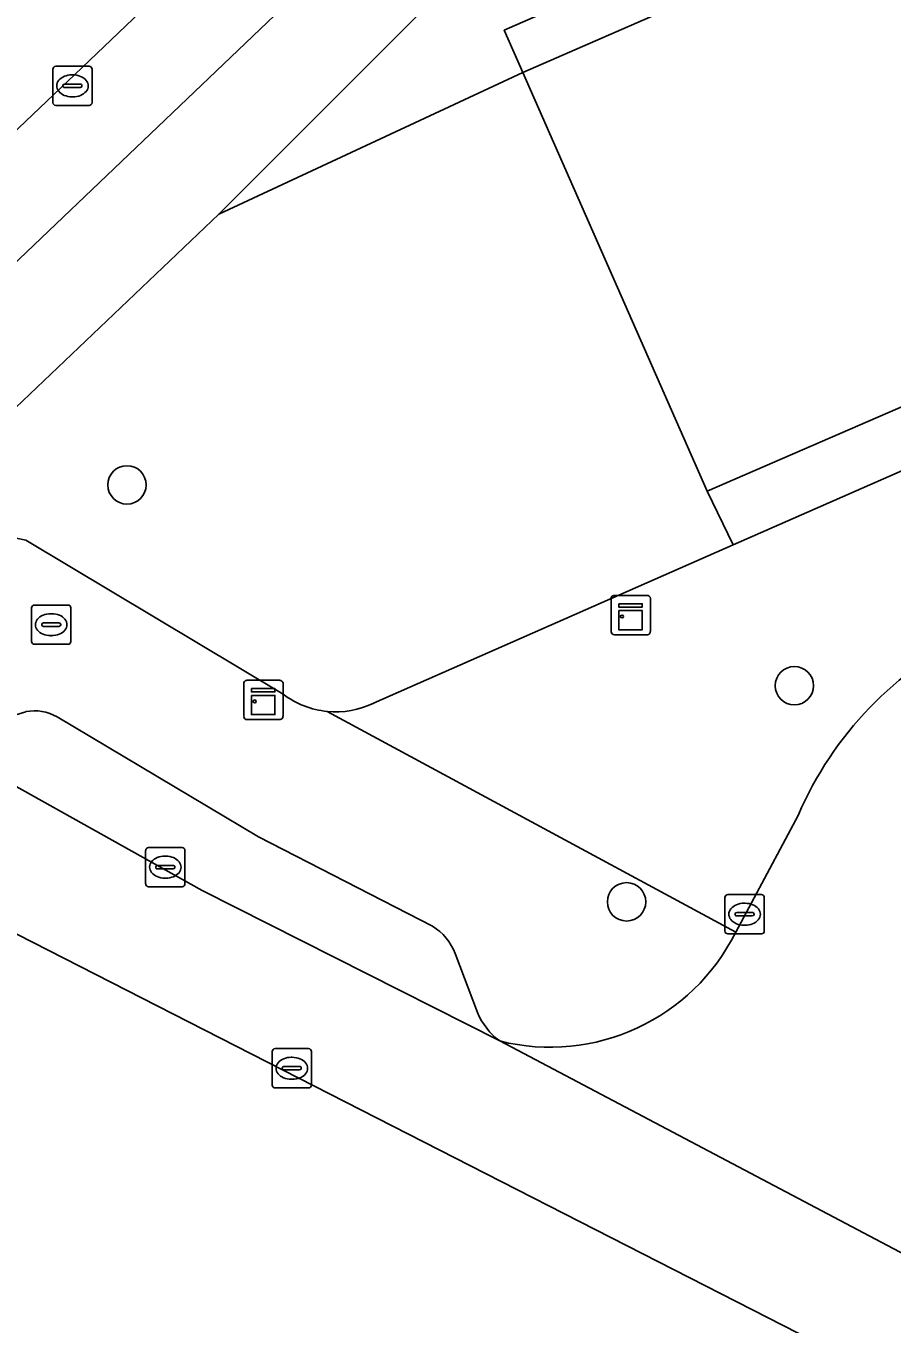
# Model space of a CAD drawing. Extents: x 159960 to 160866, y 382700 to 383354.
# Drawn here: x 160209.41 to 160231.45, y 382964.93 to 382997.98 of the extents above; entities that cross this region are included whole.
import ezdxf

# ---------------------------------------------------------------- set-up
doc = ezdxf.new("R2010")
doc.units = 0
for name, color, linetype in [('IMGEO_Berm_groen', 7, 'Continuous'), ('IMGEO_Boom', 7, 'Continuous'), ('IMGEO_Brandkraan', 7, 'Continuous'), ('IMGEO_Erf', 7, 'Continuous'), ('IMGEO_Fietspad_open', 7, 'Continuous'), ('IMGEO_Groenvoorziening', 7, 'Continuous'), ('IMGEO_Kast', 7, 'Continuous'), ('IMGEO_Kolk', 7, 'Continuous'), ('IMGEO_Pand', 7, 'Continuous'), ('IMGEO_Parkeervlak_open', 7, 'Continuous'), ('IMGEO_Rijbaan_lokaal_open', 7, 'Continuous'), ('IMGEO_Rioolput', 7, 'Continuous'), ('IMGEO_Voetpad_open', 7, 'Continuous')]:
    doc.layers.add(name, color=color, linetype=linetype)

msp = doc.modelspace()

# ---------------------------------------------------------------- linework, layer by layer
at = {"layer": 'IMGEO_Berm_groen'}
msp.add_lwpolyline([(160241.075, 383030.001), (160234.099, 383023.201), (160228.63, 383017.988), (160213.006, 383003.15), (160205.896, 382996.376), (160207.97, 382994.198), (160210.466, 382996.565), (160244.662, 383029.223)], dxfattribs=at)
at = {"layer": 'IMGEO_Boom'}
for centre in [(160211.977, 382986.299), (160228.964, 382981.186), (160224.693, 382975.684)]:
    msp.add_circle(centre, 0.489, dxfattribs=at)
at = {"layer": 'IMGEO_Brandkraan'}
for p, q in [((160209.549, 382982.314), (160209.549, 382983.166)), ((160209.624, 382983.24), (160210.476, 382983.24)), ((160210.037, 382983.02), (160210.062, 382983.02)), ((160210.55, 382983.166), (160210.55, 382982.314)), ((160209.808, 382982.734), (160209.808, 382982.746)), ((160210.246, 382982.697), (160209.848, 382982.697)), ((160209.851, 382982.783), (160210.249, 382982.783)), ((160210.292, 382982.746), (160210.292, 382982.734)), ((160210.06, 382982.46), (160210.035, 382982.46)), ((160210.476, 382982.24), (160209.624, 382982.24))]:
    msp.add_line(p, q, dxfattribs=at)
for points in [[(160209.549, 382982.314), (160209.549, 382983.166)], [(160209.624, 382983.24), (160210.476, 382983.24)], [(160210.55, 382983.166), (160210.55, 382982.314)], [(160210.476, 382982.24), (160209.624, 382982.24)]]:
    msp.add_lwpolyline(points, dxfattribs=at)
for centre, radius, start, end in [((160209.626, 382983.164), 0.0765, 91.552, 178.448), ((160209.626, 382983.164), 0.0765, 91.552, 178.448), ((160210.474, 382983.164), 0.0765, 1.552, 88.448), ((160210.474, 382983.164), 0.0765, 1.552, 88.448), ((160209.848, 382982.743), 0.0403, 85.8775, 175.7526), ((160209.845, 382982.733), 0.0366, 178.938, 274.7102), ((160210.249, 382982.74), 0.043, 264.8664, 352.4533), ((160210.253, 382982.745), 0.0386, 1.7309, 96.639), ((160209.626, 382982.316), 0.0765, 181.552, 268.448), ((160209.626, 382982.316), 0.0765, 181.552, 268.448), ((160210.474, 382982.316), 0.0765, 271.552, 358.448), ((160210.474, 382982.316), 0.0765, 271.552, 358.448)]:
    msp.add_arc(centre, radius, start, end, dxfattribs=at)
for centre, major_axis, ratio, start_param, end_param in [((160210.036, 382982.74), (-0.387, 0.002), 0.722429, 4.712389, 7.853982), ((160210.061, 382982.74), (-0.39, 0.002), 0.717154, 1.570796, 4.712389)]:
    msp.add_ellipse(centre, major_axis=major_axis, ratio=ratio, start_param=start_param, end_param=end_param, dxfattribs=at)
at = {"layer": 'IMGEO_Erf'}
msp.add_lwpolyline([(160297.308, 383016.984), (160258.674, 383000), (160226.74, 382986.142), (160227.406, 382984.773), (160297.863, 383015.722)], close=True, dxfattribs=at)
at = {"layer": 'IMGEO_Fietspad_open'}
for points in [[(160354.266, 383138.215), (160344.403, 383127.954), (160330.202, 383113.614), (160265.151, 383048.791), (160244.662, 383029.223), (160210.466, 382996.565), (160207.97, 382994.198), (160203.849, 382990.29), (160202.18, 382988.665), (160201.881, 382988.378)], [(160203.096, 382986.199), (160266.621, 383046.833), (160320.923, 383101.092)]]:
    msp.add_lwpolyline(points, dxfattribs=at)
at = {"layer": 'IMGEO_Groenvoorziening'}
for points in [[(160222.051, 382996.799), (160214.319, 382993.195), (160209.145, 382988.27)], [(160218.256, 382980.741), (160227.406, 382984.773), (160226.74, 382986.142), (160222.051, 382996.799)], [(160209.403, 382984.888), (160215.955, 382980.967)]]:
    msp.add_lwpolyline(points, dxfattribs=at)
for centre, radius, start, end in [((160217.29, 382982.739), 2.218, 233.0066, 264.4183), ((160217.289, 382982.753), 2.233, 264.4789, 295.6697)]:
    msp.add_arc(centre, radius, start, end, dxfattribs=at)
at = {"layer": 'IMGEO_Kast'}
for p, q in [((160224.298, 382982.559), (160224.298, 382983.4)), ((160224.298, 382983.4), (160224.298, 382982.559)), ((160224.373, 382983.484), (160225.214, 382983.484)), ((160225.214, 382983.484), (160224.373, 382983.484)), ((160225.298, 382983.409), (160225.298, 382982.568)), ((160225.298, 382982.568), (160225.298, 382983.409)), ((160225.223, 382982.484), (160224.382, 382982.484)), ((160224.382, 382982.484), (160225.223, 382982.484)), ((160215.024, 382981.323), (160215.865, 382981.323)), ((160215.865, 382981.323), (160215.024, 382981.323)), ((160214.949, 382980.398), (160214.949, 382981.239)), ((160214.949, 382981.239), (160214.949, 382980.398)), ((160215.949, 382981.248), (160215.949, 382980.407)), ((160215.949, 382980.407), (160215.949, 382981.248)), ((160215.874, 382980.323), (160215.033, 382980.323)), ((160215.033, 382980.323), (160215.874, 382980.323))]:
    msp.add_line(p, q, dxfattribs=at)
for points in [[(160224.493, 382983.274), (160225.093, 382983.274), (160225.093, 382983.189), (160224.493, 382983.189), (160224.493, 382983.274)], [(160224.493, 382983.099), (160225.093, 382983.099), (160225.093, 382982.61), (160224.493, 382982.61), (160224.493, 382983.099)], [(160215.144, 382981.113), (160215.744, 382981.113), (160215.744, 382981.028), (160215.144, 382981.028), (160215.144, 382981.113)], [(160215.144, 382980.938), (160215.744, 382980.938), (160215.744, 382980.449), (160215.144, 382980.449), (160215.144, 382980.938)]]:
    msp.add_lwpolyline(points, dxfattribs=at)
for centre in [(160224.577, 382982.948), (160215.228, 382980.787)]:
    msp.add_circle(centre, 0.0377, dxfattribs=at)
for centre, start, end in [((160224.376, 382983.406), 92.4484, 184.2845), ((160224.376, 382983.406), 92.4484, 184.2845), ((160225.22, 382983.406), 2.4484, 94.2845), ((160225.22, 382983.406), 2.4484, 94.2845), ((160224.376, 382982.562), 182.4484, 274.2845), ((160224.376, 382982.562), 182.4484, 274.2845), ((160225.22, 382982.562), 272.4484, 4.2845), ((160225.22, 382982.562), 272.4484, 4.2845), ((160215.027, 382981.245), 92.4484, 184.2845), ((160215.027, 382981.245), 92.4484, 184.2845), ((160215.871, 382981.245), 2.4484, 94.2845), ((160215.871, 382981.245), 2.4484, 94.2845), ((160215.027, 382980.401), 182.4484, 274.2845), ((160215.027, 382980.401), 182.4484, 274.2845), ((160215.871, 382980.401), 272.4484, 4.2845), ((160215.871, 382980.401), 272.4484, 4.2845)]:
    msp.add_arc(centre, 0.0779, start, end, dxfattribs=at)
at = {"layer": 'IMGEO_Kolk'}
for p, q in [((160210.089, 382996.032), (160210.089, 382996.884)), ((160210.164, 382996.958), (160211.016, 382996.958)), ((160211.09, 382996.884), (160211.09, 382996.032)), ((160210.391, 382996.501), (160210.789, 382996.501)), ((160210.577, 382996.738), (160210.602, 382996.738)), ((160210.348, 382996.452), (160210.348, 382996.464)), ((160210.786, 382996.415), (160210.388, 382996.415)), ((160210.6, 382996.178), (160210.575, 382996.178)), ((160210.832, 382996.464), (160210.832, 382996.452)), ((160211.016, 382995.958), (160210.164, 382995.958)), ((160212.528, 382977.067), (160213.38, 382977.067)), ((160212.453, 382976.141), (160212.453, 382976.993)), ((160212.941, 382976.847), (160212.966, 382976.847)), ((160213.454, 382976.993), (160213.454, 382976.141)), ((160212.712, 382976.561), (160212.712, 382976.573)), ((160213.15, 382976.524), (160212.752, 382976.524)), ((160212.755, 382976.61), (160213.153, 382976.61)), ((160213.196, 382976.573), (160213.196, 382976.561)), ((160213.38, 382976.067), (160212.528, 382976.067)), ((160212.964, 382976.287), (160212.939, 382976.287)), ((160227.196, 382974.942), (160227.196, 382975.794)), ((160227.271, 382975.868), (160228.123, 382975.868)), ((160228.197, 382975.794), (160228.197, 382974.942)), ((160227.455, 382975.362), (160227.455, 382975.374)), ((160227.498, 382975.411), (160227.896, 382975.411)), ((160227.684, 382975.648), (160227.709, 382975.648)), ((160227.939, 382975.374), (160227.939, 382975.362)), ((160227.893, 382975.325), (160227.495, 382975.325)), ((160227.707, 382975.088), (160227.682, 382975.088)), ((160228.123, 382974.868), (160227.271, 382974.868))]:
    msp.add_line(p, q, dxfattribs=at)
for points in [[(160210.089, 382996.032), (160210.089, 382996.884)], [(160210.164, 382996.958), (160211.016, 382996.958)], [(160211.09, 382996.884), (160211.09, 382996.032)], [(160211.016, 382995.958), (160210.164, 382995.958)], [(160212.528, 382977.067), (160213.38, 382977.067)], [(160212.453, 382976.141), (160212.453, 382976.993)], [(160213.454, 382976.993), (160213.454, 382976.141)], [(160213.38, 382976.067), (160212.528, 382976.067)], [(160227.196, 382974.942), (160227.196, 382975.794)], [(160227.271, 382975.868), (160228.123, 382975.868)], [(160228.197, 382975.794), (160228.197, 382974.942)], [(160228.123, 382974.868), (160227.271, 382974.868)]]:
    msp.add_lwpolyline(points, dxfattribs=at)
for centre, radius, start, end in [((160210.166, 382996.882), 0.0765, 91.552, 178.448), ((160210.166, 382996.882), 0.0765, 91.552, 178.448), ((160211.014, 382996.882), 0.0765, 1.552, 88.448), ((160211.014, 382996.882), 0.0765, 1.552, 88.448), ((160210.388, 382996.461), 0.0403, 85.8775, 175.7526), ((160210.793, 382996.463), 0.0386, 1.7309, 96.639), ((160210.385, 382996.451), 0.0366, 178.938, 274.7102), ((160210.789, 382996.458), 0.043, 264.8664, 352.4533), ((160210.166, 382996.034), 0.0765, 181.552, 268.448), ((160210.166, 382996.034), 0.0765, 181.552, 268.448), ((160211.014, 382996.034), 0.0765, 271.552, 358.448), ((160211.014, 382996.034), 0.0765, 271.552, 358.448), ((160212.53, 382976.991), 0.0765, 91.552, 178.448), ((160212.53, 382976.991), 0.0765, 91.552, 178.448), ((160213.378, 382976.991), 0.0765, 1.552, 88.448), ((160213.378, 382976.991), 0.0765, 1.552, 88.448), ((160212.752, 382976.57), 0.0403, 85.8775, 175.7526), ((160212.749, 382976.56), 0.0366, 178.938, 274.7102), ((160213.153, 382976.567), 0.043, 264.8664, 352.4533), ((160213.157, 382976.572), 0.0386, 1.7309, 96.639), ((160212.53, 382976.143), 0.0765, 181.552, 268.448), ((160212.53, 382976.143), 0.0765, 181.552, 268.448), ((160213.378, 382976.143), 0.0765, 271.552, 358.448), ((160213.378, 382976.143), 0.0765, 271.552, 358.448), ((160227.273, 382975.792), 0.0765, 91.552, 178.448), ((160227.273, 382975.792), 0.0765, 91.552, 178.448), ((160228.121, 382975.792), 0.0765, 1.552, 88.448), ((160228.121, 382975.792), 0.0765, 1.552, 88.448), ((160227.495, 382975.371), 0.0403, 85.8775, 175.7526), ((160227.492, 382975.361), 0.0366, 178.938, 274.7102), ((160227.896, 382975.368), 0.043, 264.8664, 352.4533), ((160227.9, 382975.373), 0.0386, 1.7309, 96.639), ((160227.273, 382974.944), 0.0765, 181.552, 268.448), ((160227.273, 382974.944), 0.0765, 181.552, 268.448), ((160228.121, 382974.944), 0.0765, 271.552, 358.448), ((160228.121, 382974.944), 0.0765, 271.552, 358.448)]:
    msp.add_arc(centre, radius, start, end, dxfattribs=at)
for centre, major_axis, ratio, start_param, end_param in [((160210.576, 382996.458), (-0.387, 0.002), 0.722429, 4.712389, 7.853982), ((160210.601, 382996.458), (-0.39, 0.002), 0.717154, 1.570796, 4.712389), ((160212.94, 382976.567), (-0.387, 0.002), 0.722429, 4.712389, 7.853982), ((160212.965, 382976.567), (-0.39, 0.002), 0.717154, 1.570796, 4.712389), ((160227.683, 382975.368), (-0.387, 0.002), 0.722429, 4.712389, 7.853982), ((160227.708, 382975.368), (-0.39, 0.002), 0.717154, 1.570796, 4.712389)]:
    msp.add_ellipse(centre, major_axis=major_axis, ratio=ratio, start_param=start_param, end_param=end_param, dxfattribs=at)
at = {"layer": 'IMGEO_Pand'}
msp.add_lwpolyline([(160226.74, 382986.142), (160258.674, 383000), (160297.308, 383016.984), (160292.649, 383027.642), (160229.378, 383000), (160222.051, 382996.799)], close=True, dxfattribs=at)
at = {"layer": 'IMGEO_Parkeervlak_open'}
for points in [[(160209.407, 382980.525), (160207.674, 382980.004)], [(160219.754, 382975.066), (160215.324, 382977.339), (160210.197, 382980.391)], [(160206.512, 382980.099), (160213.891, 382975.973), (160221.466, 382972.141)], [(160220.895, 382972.866), (160220.332, 382974.367)]]:
    msp.add_lwpolyline(points, dxfattribs=at)
for centre, radius, start, end in [((160209.622, 382979.395), 1.151, 59.9953, 100.751), ((160218.982, 382973.839), 1.449, 21.3506, 57.8238), ((160222.539, 382973.573), 1.789, 203.2796, 233.1674)]:
    msp.add_arc(centre, radius, start, end, dxfattribs=at)
at = {"layer": 'IMGEO_Rijbaan_lokaal_open'}
msp.add_lwpolyline([(160276.427, 382940.509), (160276.427, 382940.509), (160277.799, 382943.195), (160234.53, 382965.25), (160234.37, 382965.333), (160221.466, 382972.141), (160213.891, 382975.973), (160206.512, 382980.099), (160206.182, 382980.31), (160204.4, 382977.293)], close=True, dxfattribs=at)
for points in [[(160229.065, 382977.895), (160227.471, 382974.913)], [(160221.466, 382972.141), (160234.37, 382965.333), (160234.53, 382965.25)]]:
    msp.add_lwpolyline(points, dxfattribs=at)
for centre, radius, start, end in [((160237.509, 382974.252), 9.197, 115.5474, 156.6608), ((160222.746, 382977.258), 5.275, 255.9552, 333.6024)]:
    msp.add_arc(centre, radius, start, end, dxfattribs=at)
at = {"layer": 'IMGEO_Rioolput'}
for p, q in [((160215.672, 382971.02), (160215.672, 382971.872)), ((160215.747, 382971.946), (160216.599, 382971.946)), ((160216.16, 382971.726), (160216.185, 382971.726)), ((160216.673, 382971.872), (160216.673, 382971.02)), ((160215.931, 382971.44), (160215.931, 382971.452)), ((160216.369, 382971.403), (160215.971, 382971.403)), ((160215.974, 382971.489), (160216.372, 382971.489)), ((160216.415, 382971.452), (160216.415, 382971.44)), ((160216.183, 382971.166), (160216.158, 382971.166)), ((160216.599, 382970.946), (160215.747, 382970.946))]:
    msp.add_line(p, q, dxfattribs=at)
for points in [[(160215.672, 382971.02), (160215.672, 382971.872)], [(160215.747, 382971.946), (160216.599, 382971.946)], [(160216.673, 382971.872), (160216.673, 382971.02)], [(160216.599, 382970.946), (160215.747, 382970.946)]]:
    msp.add_lwpolyline(points, dxfattribs=at)
for centre, radius, start, end in [((160215.749, 382971.87), 0.0765, 91.552, 178.448), ((160215.749, 382971.87), 0.0765, 91.552, 178.448), ((160216.597, 382971.87), 0.0765, 1.552, 88.448), ((160216.597, 382971.87), 0.0765, 1.552, 88.448), ((160215.971, 382971.449), 0.0403, 85.8775, 175.7526), ((160215.968, 382971.439), 0.0366, 178.938, 274.7102), ((160216.372, 382971.446), 0.043, 264.8664, 352.4533), ((160216.376, 382971.451), 0.0386, 1.7309, 96.639), ((160215.749, 382971.022), 0.0765, 181.552, 268.448), ((160215.749, 382971.022), 0.0765, 181.552, 268.448), ((160216.597, 382971.022), 0.0765, 271.552, 358.448), ((160216.597, 382971.022), 0.0765, 271.552, 358.448)]:
    msp.add_arc(centre, radius, start, end, dxfattribs=at)
for centre, major_axis, ratio, start_param, end_param in [((160216.159, 382971.446), (-0.387, 0.002), 0.722429, 4.712389, 7.853982), ((160216.184, 382971.446), (-0.39, 0.002), 0.717154, 1.570796, 4.712389)]:
    msp.add_ellipse(centre, major_axis=major_axis, ratio=ratio, start_param=start_param, end_param=end_param, dxfattribs=at)
at = {"layer": 'IMGEO_Voetpad_open'}
for points in [[(160359.534, 383140.192), (160355.084, 383135.582), (160349.301, 383129.494), (160346.069, 383126.243), (160333.013, 383113.184), (160320.923, 383101.092), (160266.621, 383046.833), (160203.096, 382986.199), (160209.403, 382984.888)], [(160209.145, 382988.27), (160214.319, 382993.195), (160221.343, 383000.23), (160267.761, 383044.535), (160293.902, 383070.519)], [(160291.641, 383030.493), (160292.175, 383028.72), (160292.649, 383027.642), (160297.308, 383016.984), (160297.863, 383015.722), (160227.406, 382984.773), (160218.256, 382980.741)], [(160215.955, 382980.967), (160209.403, 382984.888)], [(160207.674, 382980.004), (160209.407, 382980.525)], [(160210.197, 382980.391), (160215.324, 382977.339), (160219.754, 382975.066)], [(160227.471, 382974.913), (160217.074, 382980.531)], [(160217.074, 382980.531), (160227.471, 382974.913), (160229.065, 382977.895)], [(160220.332, 382974.367), (160220.895, 382972.866)]]:
    msp.add_lwpolyline(points, dxfattribs=at)
for points in [[(160292.175, 383028.72), (160291.641, 383030.493), (160221.796, 383000), (160221.626, 382999.926), (160221.557, 383000), (160221.343, 383000.23), (160214.319, 382993.195), (160222.051, 382996.799), (160221.58, 382997.876)], [(160292.175, 383028.72), (160221.58, 382997.876), (160222.051, 382996.799), (160229.378, 383000), (160292.649, 383027.642)]]:
    msp.add_lwpolyline(points, close=True, dxfattribs=at)
for centre, radius, start, end in [((160237.509, 382974.252), 9.197, 115.5474, 156.6608), ((160217.29, 382982.739), 2.218, 233.0066, 264.4183), ((160217.289, 382982.753), 2.233, 264.4789, 295.6697), ((160209.622, 382979.395), 1.151, 59.9953, 100.751), ((160218.982, 382973.839), 1.449, 21.3506, 57.8238), ((160222.746, 382977.258), 5.275, 255.9552, 333.6024), ((160222.539, 382973.573), 1.789, 203.2796, 233.1674)]:
    msp.add_arc(centre, radius, start, end, dxfattribs=at)

doc.saveas('drawing.dxf')
